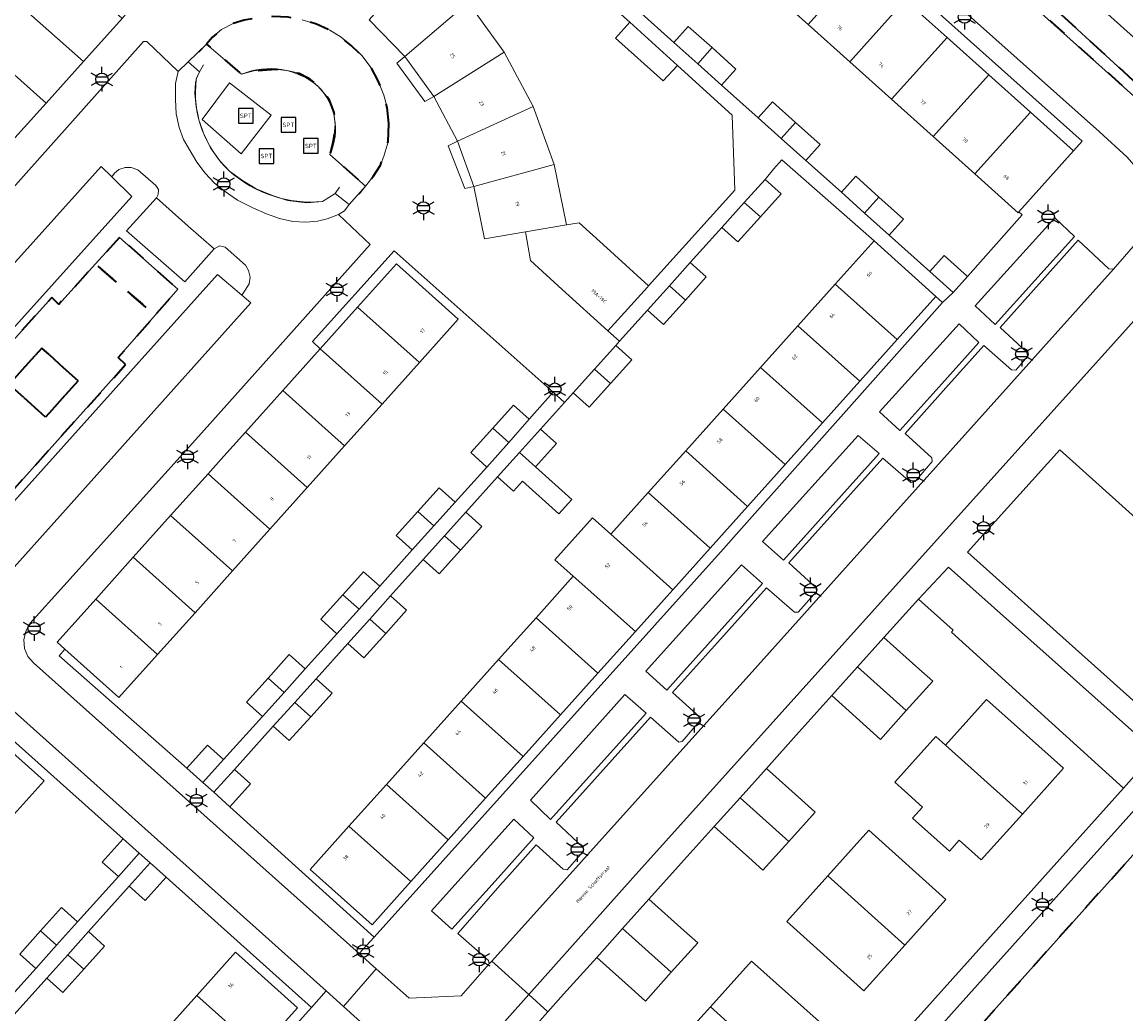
# Model space of a CAD drawing. Extents: x 105780 to 185197, y 477999 to 525027.
# Tile 100 of 562: x 106183 to 106296, y 479313 to 479414. Entities that reach past the tile are written whole.
import ezdxf
from ezdxf.enums import TextEntityAlignment as Align

# ---------------------------------------------------------------- set-up
doc = ezdxf.new("R2010")
doc.units = 0
doc.linetypes.add('XX-HIDDEN', pattern=[4, 2, -2])
for name, color, linetype, lineweight in [('B-GV-GR-HAAG_01-G', 252, 'GR-HAAG1', 13), ('B-GV-GR-MATERIAALGRENS-G', 252, 'XX-HIDDEN', 35), ('B-RO-IE-MEUBILAIR_WEGMEUBILAIR-S', 252, 'Continuous', 25), ('B-RO-IE-TERREINAFSCHEIDING_KUNSTMATIG_HEKWERK-G', 252, 'IE-TERREINAFSCHEIDING-KUNSTMATIG', 18), ('B-WE-GW-WATERGANG_SLOOT_INSTEEK-G', 252, 'Continuous', 30), ('B-XX-KG-KADASTRAAL_BEBOUWING-G', 252, 'Continuous', 20), ('B1-WE-OG-BEBOUWING-T18', 7, 'Continuous', 18), ('B1-WE-OG-TERREIN_ERF-GV', 252, 'Continuous', 18), ('B1-WE-OG-TOPOGRAFIE-T18', 10, 'Continuous', 18), ('B1-WE-VH-VERHARDING_ASFALT-GV', 252, 'Continuous', 18), ('B1-WE-VH-VERHARDING_BETONSTRAATSTEEN-GV', 252, 'Continuous', 18), ('B1-WE-VH-VERHARDING_TEGEL-GV', 252, 'Continuous', 18)]:
    doc.layers.add(name, color=color, linetype=linetype, lineweight=lineweight)
doc.styles.add('NLCS-ISO', font='NLCS-ISO.ttf')
doc.styles.add('NLCS-ISO-M200-T18', font='NLCS-ISO.ttf', dxfattribs={"height": 0.36})
doc.linetypes.add('GR-HAAG1', pattern='A,6,[176,NLCS.shx,S=0.125,R=0,X=0,Y=0],-2', length=8)
doc.linetypes.add('IE-TERREINAFSCHEIDING-KUNSTMATIG', pattern='A,4,[82,NLCS.SHX,S=0.75,R=90,X=0,Y=0],4,-2', length=10)

# ---------------------------------------------------------------- blocks, each defined once
blk = doc.blocks.new('B-SIE-WEG_LICHTMAST-SO')
at = {"ltscale": 0.1}
for p, q in [((0, 1.27), (0, 2.53)), ((-1.1, 0.63), (-2.19, 1.27)), ((1.1, 0.63), (2.19, 1.27)), ((-1.1, -0.63), (-2.19, -1.27)), ((0, -1.27), (0, -2.53)), ((1.1, -0.63), (2.19, -1.27))]:
    blk.add_line(p, q, dxfattribs=at)
at = {"flags": 128}
for points in [[(-1.16, 0.5), (1.16, 0.5)], [(-1.16, -0.5), (1.16, -0.5)]]:
    blk.add_lwpolyline(points, dxfattribs=at)
at = {"ltscale": 0.1}
blk.add_circle((0, 0), 1.27, dxfattribs=at)
at = {"style": 'NLCS-ISO'}
blk.add_attdef('TYPE', text='', height=1.8, dxfattribs=at).set_placement((0, 2.53), align=Align.BOTTOM_CENTER)
blk = doc.blocks.new('SIE-WEG_SPEELTOESTEL-SO')
at = {"flags": 128}
blk.add_lwpolyline([(-0.75, -0.75), (0.75, -0.75), (0.75, 0.75), (-0.75, 0.75)], close=True, dxfattribs=at)
at = {"style": 'NLCS-ISO'}
blk.add_text('SPT', height=0.45, dxfattribs=at).set_placement((0, 0), align=Align.MIDDLE_CENTER)

msp = doc.modelspace()

# ---------------------------------------------------------------- linework, layer by layer
at = {"layer": 'B-GV-GR-HAAG_01-G', "flags": 128}
for points in [[(106198.617, 479409.364), (106198.34, 479408.119), (106198.315, 479406.484), (106198.412, 479405.018), (106198.712, 479403.6), (106199.138, 479402.4), (106200.527, 479400.061), (106201.349, 479398.948), (106202.311, 479397.916), (106203.318, 479397.135), (106204.686, 479396.18), (106206.225, 479395.39), (106207.629, 479394.783), (106208.971, 479394.318), (106210.347, 479394.004), (106211.672, 479393.931), (106212.844, 479394.02), (106213.854, 479394.262), (106215.011, 479394.724), (106215.626, 479395.096), (106216.098, 479395.73), (106214.675, 479396.875), (106213.375, 479396.045), (106211.774, 479395.916), (106209.795, 479396.154), (106208.244, 479396.648), (106206.597, 479397.331), (106205.199, 479398.184), (106203.849, 479399.16), (106202.857, 479400.198), (106201.925, 479401.547), (106201.207, 479403.024), (106200.818, 479404.142), (106200.723, 479404.415), (106200.642, 479404.81), (106200.452, 479405.737), (106200.323, 479407.122), (106200.368, 479408.218), (106200.514, 479408.763), (106200.786, 479409.329), (106199.638, 479410.334)], [(106290.286, 479392.461), (106288.297, 479394.38), (106280.136, 479385.348), (106282.175, 479383.441)], [(106280.532, 479381.613), (106278.492, 479383.524), (106270.362, 479374.509), (106272.437, 479372.605), (106276.722, 479377.374)], [(106270.32, 479370.245), (106268.178, 479372.088), (106258.397, 479361.243), (106260.516, 479359.314)], [(106258.383, 479356.935), (106256.25, 479358.863), (106246.434, 479347.972), (106248.592, 479346.018), (106253.642, 479351.649)], [(106277.402, 479358.615), (106274.33, 479355.334), (106277.893, 479352.164), (106277.712, 479351.959), (106295.303, 479336.001), (106298.62, 479339.704)], [(106246.483, 479343.667), (106244.288, 479345.56), (106234.66, 479334.742), (106236.702, 479332.775)], [(106235.005, 479330.89), (106232.948, 479332.827), (106224.534, 479323.421), (106226.598, 479321.548), (106231.324, 479326.8)]]:
    msp.add_lwpolyline(points, close=True, dxfattribs=at)
at = {"layer": 'B-GV-GR-MATERIAALGRENS-G', "flags": 128}
for points in [[(106277.654, 479430.969), (106276.455, 479432.234), (106274.674, 479433.927), (106260.189, 479447.093), (106250.924, 479455.513), (106239.222, 479465.863), (106201.596, 479500), (106173.299, 479525.452), (106168.135, 479530.096), (106167.398, 479530.297), (106166.727, 479530.02), (106168.221, 479527.667), (106173.653, 479522.822), (106171.212, 479520.121), (106171.269, 479519.54), (106172.283, 479518.577), (106172.755, 479518.613), (106175.226, 479521.419), (106180.641, 479516.59), (106178.171, 479513.791), (106178.177, 479513.418), (106178.608, 479513.01), (106179.37, 479512.29), (106179.75, 479512.327), (106182.276, 479515.132), (106187.657, 479510.333), (106185.19, 479507.579), (106185.184, 479507.123), (106186.424, 479505.919), (106186.859, 479506.022), (106189.284, 479508.882), (106194.696, 479504.056), (106198.874, 479500.33), (106204.29, 479495.478), (106201.853, 479492.699), (106201.845, 479492.263), (106202.949, 479491.208), (106203.43, 479491.255), (106205.966, 479493.977), (106211.338, 479489.166), (106208.843, 479486.362), (106208.831, 479485.967), (106209.946, 479484.902), (106210.407, 479484.947), (106212.886, 479487.779), (106218.414, 479482.828), (106215.873, 479480.029), (106215.832, 479479.621), (106216.991, 479478.52), (106217.401, 479478.57), (106219.955, 479481.448), (106222.428, 479479.233), (106225.41, 479476.561), (106222.895, 479473.776), (106222.9, 479473.312), (106224.008, 479472.327), (106224.536, 479472.298), (106227.053, 479475.09), (106232.517, 479470.196), (106229.943, 479467.466), (106229.935, 479467.03), (106231.082, 479465.958), (106231.566, 479465.965), (106234.09, 479468.787), (106239.523, 479463.921), (106237.034, 479461.138), (106236.978, 479460.668), (106238.099, 479459.655), (106238.624, 479459.665), (106241.136, 479462.476), (106243.731, 479460.152), (106246.56, 479457.618), (106243.702, 479454.485), (106243.632, 479454.029), (106245.475, 479452.38), (106248.189, 479449.953), (106251.722, 479446.793), (106252.133, 479446.774), (106255.037, 479450.015), (106260.499, 479445.125), (106257.956, 479442.34), (106257.889, 479441.891), (106258.908, 479440.885), (106259.452, 479440.847), (106262.065, 479443.736), (106264.41, 479441.612), (106267.479, 479438.832), (106264.978, 479436.12), (106264.942, 479435.665), (106266.022, 479434.625), (106266.482, 479434.657), (106269.024, 479437.461), (106274.544, 479432.577), (106271.729, 479429.442), (106271.625, 479429.054), (106307.777, 479396.63), (106308.258, 479397.169), (106296.411, 479408.331), (106286.058, 479417.846), (106284.887, 479419.015), (106284.094, 479420.032), (106283.382, 479421.343), (106278.569, 479429.707)], [(106220.162, 479404.037), (106219.981, 479405.662), (106219.657, 479406.92), (106219.041, 479408.456), (106218.361, 479409.74), (106217.379, 479410.986), (106216.311, 479411.998), (106215.288, 479412.847), (106214.117, 479413.583), (106212.742, 479414.203), (106211.304, 479414.639), (106209.873, 479414.909), (106208.303, 479414.969), (106206.906, 479414.868), (106205.368, 479414.597), (106204.163, 479414.229), (106203.045, 479413.662), (106202.118, 479412.848), (106201.485, 479412.149), (106205.087, 479409.072), (106206.354, 479409.407), (106208.598, 479409.597), (106209.903, 479409.414), (106210.998, 479409.172), (106211.916, 479408.716), (106212.943, 479407.829), (106213.992, 479406.599), (106214.529, 479405.164), (106214.674, 479403.928), (106214.557, 479402.855), (106214.391, 479401.895), (106214.133, 479400.868), (106217.771, 479397.617), (106218.536, 479398.584), (106219.29, 479399.775), (106219.678, 479400.785), (106220.081, 479402.16)], [(106192.6, 479392.368), (106190.134, 479389.644), (106196.257, 479384.401), (106198.582, 479387.064)], [(106193.224, 479379.345), (106192.478, 479380.072), (106196.257, 479384.401), (106190.134, 479389.644), (106186.394, 479385.514), (106185.668, 479386.223), (106172.946, 479372.111), (106180.48, 479365.12)], [(106188.369, 479377.695), (106185.032, 479373.972), (106181.309, 479377.309), (106184.646, 479381.032)], [(106188.369, 479377.695), (106184.646, 479381.032), (106181.309, 479377.309), (106185.032, 479373.972)]]:
    msp.add_lwpolyline(points, close=True, dxfattribs=at)
msp.add_lwpolyline([(106319.29, 479339.471), (106319.171, 479341.862), (106323.765, 479347.002), (106320.475, 479349.952), (106320.903, 479350.472), (106317.951, 479353.139), (106311.924, 479346.483), (106302.219, 479335.735), (106297.144, 479330.115), (106264.012, 479293.073), (106230.568, 479255.785), (106219.794, 479243.526), (106219.886, 479243.144), (106227.843, 479236.09), (106259.487, 479271.564), (106303.199, 479320.451)], dxfattribs=at)
at = {"layer": 'B-RO-IE-TERREINAFSCHEIDING_KUNSTMATIG_HEKWERK-G', "flags": 128}
for points in [[(106205.087, 479409.072), (106201.485, 479412.149), (106200.718, 479411.318)], [(106201.203, 479410.038), (106200.786, 479409.329), (106200.459, 479408.557)], [(106217.13, 479396.803), (106217.771, 479397.617), (106214.133, 479400.868)], [(106213.375, 479396.045), (106214.675, 479396.875), (106215.101, 479397.508)]]:
    msp.add_lwpolyline(points, dxfattribs=at)
for points in [[(106200.459, 479408.557, 0.2410006), (106203.849, 479399.16)], [(106212.943, 479407.829, 0.2797819), (106205.087, 479409.072)], [(106214.133, 479400.868, 0.3075152), (106212.943, 479407.829)], [(106203.849, 479399.16, 0.2087713), (106213.375, 479396.045)]]:
    msp.add_lwpolyline(points, format="xyb", dxfattribs=at)
at = {"layer": 'B-WE-GW-WATERGANG_SLOOT_INSTEEK-G', "flags": 128}
for points in [[(106167.633, 479535.306), (106165.579, 479532.956), (106165.676, 479532.708), (106166.727, 479530.02), (106167.398, 479530.297), (106168.135, 479530.096), (106173.299, 479525.452), (106201.596, 479500), (106239.222, 479465.863), (106250.924, 479455.513), (106260.189, 479447.093), (106274.674, 479433.927), (106276.455, 479432.234), (106277.654, 479430.969), (106278.569, 479429.707), (106283.382, 479421.343), (106284.094, 479420.032), (106284.887, 479419.015), (106286.058, 479417.846), (106296.411, 479408.331), (106308.258, 479397.169), (106322.054, 479384.171), (106324.567, 479381.63)], [(106332.762, 479381.255), (106336.177, 479385.094), (106331.493, 479389.394), (106331.752, 479387.038), (106330.003, 479384.908), (106327.819, 479384.812), (106311.693, 479399.103), (106288.152, 479420.247), (106287.674, 479420.841), (106279.89, 479434.386), (106262.641, 479449.822), (106260.948, 479451.337), (106239.045, 479470.8), (106167.633, 479535.306)], [(106167.633, 479535.306), (106239.045, 479470.8), (106260.948, 479451.337), (106262.641, 479449.822), (106279.89, 479434.386), (106287.674, 479420.841), (106288.152, 479420.247), (106311.693, 479399.103), (106327.819, 479384.812), (106330.003, 479384.908), (106331.752, 479387.038), (106331.493, 479389.394), (106307.207, 479411.028), (106292.428, 479424.383), (106284.82, 479437.62), (106284.217, 479438.498), (106277.482, 479444.479), (106260.195, 479460.04), (106242.885, 479475.494), (106179.171, 479532.631)]]:
    msp.add_lwpolyline(points, dxfattribs=at)
at = {"layer": 'B-XX-KG-KADASTRAAL_BEBOUWING-G', "flags": 128}
for points in [[(106268.729, 479420.497), (106264.463, 479424.322), (106258.783, 479417.987), (106263.049, 479414.162)], [(106228.261, 479416.401), (106223.819, 479420.978), (106218.148, 479414.65), (106221.809, 479410.87)], [(106186.729, 479420.32), (106186.544, 479420.488), (106182.579, 479416.068), (106182.709, 479415.866), (106188.912, 479410.388), (106192.861, 479414.786)], [(106272.996, 479416.671), (106268.729, 479420.497), (106263.049, 479414.162), (106267.316, 479410.335)], [(106277.263, 479412.846), (106272.996, 479416.671), (106267.316, 479410.335), (106271.582, 479406.51)], [(106182.579, 479416.068), (106178.752, 479411.802), (106178.89, 479411.634), (106185.083, 479406.123), (106188.912, 479410.388), (106182.709, 479415.866)], [(106231.97, 479411.324), (106228.261, 479416.401), (106221.809, 479410.87), (106224.751, 479406.807)], [(106244.807, 479414.401), (106243.339, 479412.762), (106248.232, 479408.378), (106249.69, 479409.967)], [(106249.325, 479412.331), (106251.757, 479410.151), (106253.226, 479411.79), (106250.794, 479413.969)], [(106281.529, 479409.021), (106277.263, 479412.846), (106271.582, 479406.51), (106275.848, 479402.684)], [(106178.752, 479411.802), (106174.925, 479407.535), (106181.253, 479401.859), (106185.083, 479406.123), (106178.89, 479411.634)], [(106231.97, 479411.324), (106224.751, 479406.807), (106227.171, 479402.224), (106234.915, 479405.75)], [(106253.226, 479411.79), (106251.757, 479410.151), (106254.203, 479407.96), (106255.672, 479409.598)], [(106285.796, 479405.196), (106281.529, 479409.021), (106275.848, 479402.684), (106280.114, 479398.858)], [(106234.915, 479405.75), (106227.171, 479402.224), (106228.848, 479397.578), (106237.056, 479399.818)], [(106257.927, 479404.623), (106260.294, 479402.502), (106261.763, 479404.14), (106259.396, 479406.261)], [(106290.209, 479401.239), (106285.796, 479405.196), (106280.114, 479398.858), (106284.54, 479394.889), (106284.616, 479394.974)], [(106261.763, 479404.14), (106260.294, 479402.502), (106262.805, 479400.251), (106264.274, 479401.89)], [(106237.056, 479399.818), (106228.848, 479397.578), (106229.953, 479392.215), (106234.142, 479392.928), (106238.317, 479393.639)], [(106266.454, 479396.981), (106268.828, 479394.854), (106270.297, 479396.492), (106267.923, 479398.62)], [(106258.648, 479398.3), (106256.523, 479395.936), (106258.162, 479394.467), (106260.285, 479396.829)], [(106270.297, 479396.492), (106268.828, 479394.854), (106271.332, 479392.61), (106272.801, 479394.248)], [(106258.162, 479394.467), (106256.523, 479395.936), (106254.238, 479393.394), (106255.875, 479391.923)], [(106238.317, 479393.639), (106234.142, 479392.928), (106234.641, 479390), (106237.901, 479387.043), (106242.563, 479382.815), (106246.614, 479387.282), (106246.728, 479387.408), (106242.066, 479391.636), (106239.614, 479393.859)], [(106269.798, 479392.01), (106265.834, 479387.589), (106272.171, 479381.908), (106276.121, 479386.313)], [(106275.503, 479388.872), (106277.886, 479386.737), (106279.352, 479388.377), (106276.971, 479390.511)], [(106216.966, 479385.236), (106223.282, 479379.575), (106227.241, 479383.995), (106220.927, 479389.654)], [(106250.997, 479389.789), (106248.858, 479387.409), (106250.497, 479385.939), (106252.635, 479388.317)], [(106250.497, 479385.939), (106248.858, 479387.409), (106246.621, 479384.919), (106248.258, 479383.448)], [(106265.834, 479387.589), (106262.007, 479383.32), (106268.343, 479377.64), (106272.171, 479381.908)], [(106216.966, 479385.236), (106213.14, 479380.966), (106219.457, 479375.304), (106223.282, 479379.575)], [(106262.007, 479383.32), (106258.18, 479379.051), (106264.514, 479373.372), (106268.343, 479377.64)], [(106213.14, 479380.966), (106209.313, 479376.697), (106215.631, 479371.033), (106219.457, 479375.304)], [(106243.381, 479381.314), (106241.193, 479378.88), (106242.832, 479377.411), (106245.018, 479379.843)], [(106242.832, 479377.411), (106241.193, 479378.88), (106239.004, 479376.445), (106240.641, 479374.974)], [(106258.18, 479379.051), (106254.352, 479374.782), (106260.686, 479369.103), (106264.514, 479373.372)], [(106209.313, 479376.697), (106207.838, 479375.051), (106205.486, 479372.427), (106211.806, 479366.762), (106215.631, 479371.033)], [(106234.528, 479373.749), (106232.913, 479375.2), (106230.794, 479372.842), (106232.421, 479371.384)], [(106254.352, 479374.782), (106250.525, 479370.513), (106256.858, 479364.835), (106260.686, 479369.103)], [(106205.486, 479372.427), (106202.977, 479369.629), (106201.659, 479368.158), (106207.981, 479362.491), (106211.806, 479366.762)], [(106232.421, 479371.384), (106230.794, 479372.842), (106228.536, 479370.331), (106230.172, 479368.861)], [(106235.663, 479372.729), (106233.527, 479370.352), (106235.167, 479368.883), (106237.301, 479371.257)], [(106235.167, 479368.883), (106233.527, 479370.352), (106231.287, 479367.859), (106232.924, 479366.388), (106233.834, 479367.4), (106237.554, 479364.056), (106238.889, 479365.545)], [(106250.525, 479370.513), (106246.697, 479366.245), (106253.03, 479360.567), (106256.858, 479364.835)], [(106201.659, 479368.158), (106197.832, 479363.888), (106204.155, 479358.22), (106207.981, 479362.491)], [(106226.932, 479365.256), (106225.296, 479366.726), (106223.127, 479364.313), (106224.766, 479362.843)], [(106246.697, 479366.245), (106242.87, 479361.976), (106249.202, 479356.299), (106253.03, 479360.567)], [(106197.832, 479363.888), (106194.005, 479359.619), (106200.33, 479353.949), (106204.155, 479358.22)], [(106224.766, 479362.843), (106223.127, 479364.313), (106220.919, 479361.857), (106222.559, 479360.384)], [(106228.046, 479364.254), (106225.859, 479361.82), (106227.498, 479360.351), (106229.684, 479362.783)], [(106242.87, 479361.976), (106240.994, 479363.658), (106237.143, 479359.363), (106239.02, 479357.681), (106245.374, 479352.03), (106249.202, 479356.299)], [(106227.498, 479360.351), (106225.859, 479361.82), (106223.67, 479359.385), (106225.307, 479357.914)], [(106194.005, 479359.619), (106190.178, 479355.35), (106196.505, 479349.678), (106200.33, 479353.949)], [(106219.219, 479356.666), (106217.578, 479358.14), (106215.462, 479355.785), (106217.105, 479354.312)], [(106239.02, 479357.681), (106235.215, 479353.438), (106241.546, 479347.762), (106245.374, 479352.03)], [(106217.105, 479354.312), (106215.462, 479355.785), (106213.202, 479353.271), (106214.845, 479351.795)], [(106220.329, 479355.668), (106218.197, 479353.296), (106219.836, 479351.827), (106221.966, 479354.197)], [(106190.178, 479355.35), (106186.218, 479350.932), (106187.015, 479350.217), (106192.545, 479345.257), (106196.505, 479349.678)], [(106219.836, 479351.827), (106218.197, 479353.296), (106215.953, 479350.799), (106217.59, 479349.328)], [(106235.215, 479353.438), (106231.388, 479349.169), (106237.718, 479343.494), (106241.546, 479347.762)], [(106270.806, 479351.414), (106268.109, 479348.409), (106273.097, 479343.935), (106275.793, 479346.939), (106274.387, 479348.2)], [(106211.606, 479348.189), (106209.961, 479349.666), (106207.796, 479347.257), (106209.442, 479345.78)], [(106231.388, 479349.169), (106227.561, 479344.9), (106233.889, 479339.226), (106237.718, 479343.494)], [(106268.109, 479348.409), (106265.463, 479345.459), (106269.012, 479342.274), (106270.45, 479340.984), (106273.097, 479343.935)], [(106209.442, 479345.78), (106207.796, 479347.257), (106205.585, 479344.797), (106207.231, 479343.318)], [(106212.712, 479347.194), (106210.531, 479344.768), (106212.17, 479343.298), (106214.349, 479345.723)], [(106212.17, 479343.298), (106210.531, 479344.768), (106208.336, 479342.325), (106209.973, 479340.854)], [(106227.561, 479344.9), (106223.733, 479340.631), (106230.061, 479334.957), (106233.889, 479339.226)], [(106277.096, 479340.396), (106284.968, 479333.332), (106289.18, 479338.02), (106281.29, 479345.07)], [(106179.421, 479341.604), (106178.561, 479342.369), (106174.616, 479337.969), (106180.92, 479332.317), (106184.885, 479336.741)], [(106277.096, 479340.396), (106276.133, 479341.26), (106271.937, 479336.584), (106272.9, 479335.72), (106274.758, 479334.049), (106273.744, 479332.922), (106277.503, 479329.541), (106278.516, 479330.668), (106280.76, 479328.649), (106284.968, 479333.332)], [(106203.245, 479338.904), (106201.61, 479340.374), (106199.505, 479338.033), (106201.14, 479336.563)], [(106223.733, 479340.631), (106219.906, 479336.362), (106226.233, 479330.689), (106230.061, 479334.957)], [(106204.36, 479337.902), (106202.255, 479335.561), (106203.891, 479334.09), (106205.996, 479336.431)], [(106258.785, 479338.016), (106256.088, 479335.011), (106261.076, 479330.537), (106263.772, 479333.541), (106262.364, 479334.805)], [(106219.906, 479336.362), (106216.079, 479332.093), (106222.405, 479326.421), (106226.233, 479330.689)], [(106256.088, 479335.011), (106253.442, 479332.062), (106256.984, 479328.884), (106258.429, 479327.587), (106261.076, 479330.537)], [(106216.079, 479332.093), (106212.118, 479327.676), (106218.442, 479322.002), (106222.405, 479326.421)], [(106192.98, 479330.799), (106190.844, 479328.414), (106192.482, 479326.947), (106194.618, 479329.332)], [(106265.071, 479326.996), (106272.943, 479319.923), (106277.15, 479324.6), (106269.27, 479331.67)], [(106197.375, 479326.863), (106195.736, 479328.331), (106193.6, 479325.946), (106195.239, 479324.478)], [(106265.071, 479326.996), (106260.87, 479322.32), (106268.739, 479315.25), (106272.943, 479319.923)], [(106246.763, 479324.619), (106244.067, 479321.614), (106249.056, 479317.14), (106251.751, 479320.145), (106250.327, 479321.423)], [(106188.315, 479322.298), (106186.677, 479323.766), (106184.528, 479321.369), (106186.166, 479319.9)], [(106244.067, 479321.614), (106241.421, 479318.664), (106244.967, 479315.484), (106246.409, 479314.19), (106249.056, 479317.14)], [(106186.166, 479319.9), (106184.528, 479321.369), (106182.41, 479319.005), (106184.048, 479317.537)], [(106189.433, 479321.296), (106187.309, 479318.926), (106188.947, 479317.456), (106191.072, 479319.827)], [(106188.947, 479317.456), (106187.309, 479318.926), (106185.166, 479316.535), (106186.805, 479315.066)], [(106200.526, 479314.768), (106206.866, 479309.083), (106210.824, 479313.494), (106204.485, 479319.183)], [(106253.048, 479313.598), (106260.913, 479306.525), (106265.123, 479311.23), (106257.25, 479318.27)], [(106200.526, 479314.768), (106196.701, 479310.503), (106203.039, 479304.819), (106206.866, 479309.083)], [(106253.048, 479313.598), (106248.84, 479308.92), (106256.72, 479301.839), (106260.913, 479306.525)]]:
    msp.add_lwpolyline(points, close=True, dxfattribs=at)
at = {"layer": 'B1-WE-OG-TERREIN_ERF-GV', "flags": 128}
for points in [[(106228.261, 479416.401), (106231.97, 479411.324), (106234.915, 479405.75), (106237.056, 479399.818), (106238.317, 479393.639), (106239.614, 479393.859), (106242.066, 479391.636), (106246.728, 479387.408), (106255.564, 479397.185), (106255.269, 479404.878), (106249.69, 479409.967), (106248.232, 479408.378), (106243.339, 479412.762), (106244.807, 479414.401), (106237.861, 479420.625)], [(106245.676, 479415.601), (106249.325, 479412.331), (106250.794, 479413.969), (106253.226, 479411.79), (106255.672, 479409.598), (106254.203, 479407.96), (106257.927, 479404.623), (106259.396, 479406.261), (106261.763, 479404.14), (106264.274, 479401.89), (106262.805, 479400.251), (106266.454, 479396.981), (106267.923, 479398.62), (106270.297, 479396.492), (106272.801, 479394.248), (106271.332, 479392.61), (106275.503, 479388.872), (106276.971, 479390.511), (106279.352, 479388.377), (106284.95, 479394.674), (106284.616, 479394.974), (106284.54, 479394.889), (106280.114, 479398.858), (106275.848, 479402.684), (106271.582, 479406.51), (106267.316, 479410.335), (106263.049, 479414.162), (106258.783, 479417.987)], [(106221.321, 479253.397), (106295.303, 479336.001), (106277.712, 479351.959), (106277.893, 479352.164), (106274.33, 479355.334), (106270.806, 479351.414), (106274.387, 479348.2), (106275.793, 479346.939), (106273.097, 479343.935), (106270.45, 479340.984), (106269.012, 479342.274), (106265.463, 479345.459), (106262.099, 479341.709), (106258.785, 479338.016), (106262.364, 479334.805), (106263.772, 479333.541), (106261.076, 479330.537), (106258.429, 479327.587), (106256.984, 479328.884), (106253.442, 479332.062), (106250.077, 479328.312), (106246.763, 479324.619), (106250.327, 479321.423), (106251.751, 479320.145), (106249.056, 479317.14), (106246.409, 479314.19), (106244.967, 479315.484), (106241.421, 479318.664), (106238.034, 479314.889), (106236.431, 479313.103), (106234.742, 479311.221)], [(106176.902, 479312.858), (106179.077, 479315.285), (106180.715, 479313.817), (106184.048, 479317.537), (106182.41, 479319.005), (106184.528, 479321.369), (106186.677, 479323.766), (106188.315, 479322.298), (106192.482, 479326.947), (106190.844, 479328.414), (106192.98, 479330.799), (106180.035, 479342.334), (106179.421, 479341.604), (106184.885, 479336.741), (106180.92, 479332.317), (106177.099, 479328.055), (106173.279, 479323.793), (106169.459, 479319.531), (106165.639, 479315.27), (106161.819, 479311.008)], [(106174.027, 479270.954), (106212.227, 479313.548), (106197.375, 479326.863), (106195.239, 479324.478), (106193.6, 479325.946), (106189.433, 479321.296), (106191.072, 479319.827), (106188.947, 479317.456), (106186.805, 479315.066), (106185.166, 479316.535), (106181.832, 479312.815)], [(106196.701, 479310.503), (106200.526, 479314.768), (106204.485, 479319.183), (106210.824, 479313.494), (106206.866, 479309.083)]]:
    msp.add_lwpolyline(points, dxfattribs=at)
for points in [[(106221.809, 479410.87), (106220.963, 479410.209), (106223.827, 479406.286), (106224.751, 479406.807)], [(106227.171, 479402.224), (106226.209, 479401.738), (106227.934, 479397.375), (106228.848, 479397.578)], [(106258.18, 479379.051), (106262.007, 479383.32), (106265.834, 479387.589), (106269.798, 479392.01), (106260.359, 479400.297), (106259.502, 479399.352), (106258.648, 479398.3), (106260.285, 479396.829), (106258.162, 479394.467), (106255.875, 479391.923), (106254.238, 479393.394), (106250.997, 479389.789), (106252.635, 479388.317), (106250.497, 479385.939), (106248.258, 479383.448), (106246.621, 479384.919), (106243.757, 479381.732), (106243.381, 479381.314), (106245.018, 479379.843), (106242.832, 479377.411), (106240.641, 479374.974), (106239.004, 479376.445), (106238.133, 479375.476), (106235.663, 479372.729), (106237.301, 479371.257), (106235.167, 479368.883), (106238.889, 479365.545), (106237.554, 479364.056), (106233.834, 479367.4), (106232.924, 479366.388), (106231.287, 479367.859), (106228.046, 479364.254), (106229.684, 479362.783), (106227.498, 479360.351), (106225.307, 479357.914), (106223.67, 479359.385), (106220.329, 479355.668), (106221.966, 479354.197), (106219.836, 479351.827), (106217.59, 479349.328), (106215.953, 479350.799), (106212.712, 479347.194), (106214.349, 479345.723), (106212.17, 479343.298), (106209.973, 479340.854), (106208.336, 479342.325), (106204.36, 479337.902), (106205.996, 479336.431), (106203.891, 479334.09), (106218.638, 479320.736), (106254.399, 479360.492), (106255.432, 479361.656), (106276.782, 479385.717), (106276.121, 479386.313), (106272.171, 479381.908), (106268.343, 479377.64), (106264.514, 479373.372), (106260.686, 479369.103), (106256.858, 479364.835), (106253.03, 479360.567), (106249.202, 479356.299), (106245.374, 479352.03), (106241.546, 479347.762), (106237.718, 479343.494), (106233.889, 479339.226), (106230.061, 479334.957), (106226.233, 479330.689), (106222.405, 479326.421), (106218.442, 479322.002), (106212.118, 479327.676), (106216.079, 479332.093), (106219.906, 479336.362), (106223.733, 479340.631), (106227.561, 479344.9), (106231.388, 479349.169), (106235.215, 479353.438), (106239.02, 479357.681), (106237.143, 479359.363), (106240.994, 479363.658), (106242.87, 479361.976), (106246.697, 479366.245), (106250.525, 479370.513), (106254.352, 479374.782)], [(106230.172, 479368.861), (106228.536, 479370.331), (106230.794, 479372.842), (106232.913, 479375.2), (106234.528, 479373.749), (106236.965, 479376.517), (106220.708, 479391.007), (106212.359, 479381.72), (106213.14, 479380.966), (106216.966, 479385.236), (106220.927, 479389.654), (106227.241, 479383.995), (106223.282, 479379.575), (106219.457, 479375.304), (106215.631, 479371.033), (106211.806, 479366.762), (106207.981, 479362.491), (106204.155, 479358.22), (106200.33, 479353.949), (106196.505, 479349.678), (106192.545, 479345.257), (106187.015, 479350.217), (106186.425, 479349.539), (106199.505, 479338.033), (106201.61, 479340.374), (106203.245, 479338.904), (106207.231, 479343.318), (106205.585, 479344.797), (106207.796, 479347.257), (106209.961, 479349.666), (106211.606, 479348.189), (106214.845, 479351.795), (106213.202, 479353.271), (106215.462, 479355.785), (106217.578, 479358.14), (106219.219, 479356.666), (106222.559, 479360.384), (106220.919, 479361.857), (106223.127, 479364.313), (106225.296, 479366.726), (106226.932, 479365.256)], [(106274.758, 479334.049), (106272.9, 479335.72), (106271.937, 479336.584), (106276.133, 479341.26), (106277.096, 479340.396), (106281.29, 479345.07), (106289.18, 479338.02), (106284.968, 479333.332), (106280.76, 479328.649), (106278.516, 479330.668), (106277.503, 479329.541), (106273.744, 479332.922)], [(106265.071, 479326.996), (106269.27, 479331.67), (106277.15, 479324.6), (106272.943, 479319.923), (106268.739, 479315.25), (106260.87, 479322.32)], [(106253.048, 479313.598), (106257.25, 479318.27), (106265.123, 479311.23), (106260.913, 479306.525), (106256.72, 479301.839), (106248.84, 479308.92)]]:
    msp.add_lwpolyline(points, close=True, dxfattribs=at)
at = {"layer": 'B1-WE-VH-VERHARDING_ASFALT-GV', "flags": 128}
for points in [[(106271.625, 479429.054), (106251.722, 479446.793), (106248.249, 479442.962), (106292.865, 479403.186), (106295.694, 479400.588), (106296.368, 479399.795), (106296.898, 479398.96), (106297.3, 479397.925), (106297.593, 479396.89), (106297.665, 479395.589), (106297.574, 479394.567), (106297.346, 479393.425), (106296.9, 479392.409), (106296.294, 479391.418), (106294.276, 479389.116), (106257.912, 479348.546), (106230.684, 479318.285), (106234.489, 479314.854), (106245.109, 479326.796), (106295.824, 479383.228), (106307.777, 479396.63)], [(106193.863, 479396.538), (106191.816, 479398.56), (106190.736, 479399.626), (106158.928, 479364.264), (106162.19, 479361.327)], [(106206.041, 479385.662), (106205.101, 479386.462), (106202.611, 479388.581), (106171.151, 479353.489), (106174.484, 479350.462)], [(106228.046, 479364.254), (106231.287, 479367.859), (106233.527, 479370.352), (106235.663, 479372.729), (106238.133, 479375.476), (106236.965, 479376.517), (106234.528, 479373.749), (106232.421, 479371.384), (106230.172, 479368.861), (106226.932, 479365.256), (106224.766, 479362.843), (106222.559, 479360.384), (106219.219, 479356.666), (106217.105, 479354.312), (106214.845, 479351.795), (106211.606, 479348.189), (106209.442, 479345.78), (106207.231, 479343.318), (106203.245, 479338.904), (106201.14, 479336.563), (106202.255, 479335.561), (106204.36, 479337.902), (106208.336, 479342.325), (106210.531, 479344.768), (106212.712, 479347.194), (106215.953, 479350.799), (106218.197, 479353.296), (106220.329, 479355.668), (106223.67, 479359.385), (106225.859, 479361.82)]]:
    msp.add_lwpolyline(points, close=True, dxfattribs=at)
for points in [[(106272.996, 479416.671), (106277.263, 479412.846), (106281.529, 479409.021), (106285.796, 479405.196), (106290.209, 479401.239), (106291.075, 479402.209), (106243.796, 479444.495)], [(106237.861, 479420.625), (106244.807, 479414.401), (106249.69, 479409.967), (106255.269, 479404.878), (106255.564, 479397.185), (106246.728, 479387.408), (106246.614, 479387.282), (106242.563, 479382.815), (106243.757, 479381.732), (106246.621, 479384.919), (106248.858, 479387.409), (106250.997, 479389.789), (106254.238, 479393.394), (106256.523, 479395.936), (106258.648, 479398.3), (106259.502, 479399.352), (106260.359, 479400.297), (106269.798, 479392.01), (106276.121, 479386.313), (106276.782, 479385.717), (106277.886, 479386.737), (106275.503, 479388.872), (106271.332, 479392.61), (106268.828, 479394.854), (106266.454, 479396.981), (106262.805, 479400.251), (106260.294, 479402.502), (106257.927, 479404.623), (106254.203, 479407.96), (106251.757, 479410.151), (106249.325, 479412.331), (106245.676, 479415.601)], [(106181.518, 479344.096), (106213.729, 479315.229), (106215.509, 479313.634), (106218.858, 479317.49), (106217.118, 479319.045), (106183.818, 479348.804), (106183.224, 479349.477), (106182.884, 479350.281), (106182.82, 479351.18), (106183.021, 479352.074), (106183.459, 479352.862), (106200.678, 479371.976), (106218.229, 479391.641), (106215.011, 479394.724), (106213.854, 479394.262), (106212.844, 479394.02), (106211.672, 479393.931), (106210.347, 479394.004), (106208.971, 479394.318), (106207.629, 479394.783), (106206.225, 479395.39), (106204.686, 479396.18), (106203.318, 479397.135), (106202.311, 479397.916), (106201.349, 479398.948), (106200.527, 479400.061), (106199.138, 479402.4), (106198.712, 479403.6), (106198.412, 479405.018), (106198.315, 479406.484), (106198.34, 479408.119), (106198.617, 479409.364), (106195.391, 479412.417), (106195.056, 479412.425), (106161.266, 479374.525)], [(106158.928, 479364.264), (106190.736, 479399.626), (106191.816, 479398.56), (106192.084, 479398.949), (106192.543, 479399.306), (106193.193, 479399.505), (106193.792, 479399.511), (106194.481, 479399.3), (106196.323, 479397.682), (106196.578, 479397.273), (106196.556, 479396.769), (106196.383, 479396.409), (106199.64, 479393.527), (106202.286, 479391.186), (106202.84, 479391.504), (106203.405, 479391.359), (106205.475, 479389.517), (106205.809, 479388.987), (106205.962, 479388.303), (106205.878, 479387.617), (106205.468, 479386.949), (106205.101, 479386.462), (106206.041, 479385.662), (106174.484, 479350.462)], [(106303.895, 479342.095), (106278.293, 479313.525), (106262.933, 479296.306)], [(106264.012, 479293.073), (106297.144, 479330.115)], [(106181.832, 479312.815), (106185.166, 479316.535), (106187.309, 479318.926), (106189.433, 479321.296), (106193.6, 479325.946), (106195.736, 479328.331), (106194.618, 479329.332), (106192.482, 479326.947), (106188.315, 479322.298), (106186.166, 479319.9), (106184.048, 479317.537), (106180.715, 479313.817), (106178.539, 479311.39)]]:
    msp.add_lwpolyline(points, dxfattribs=at)
at = {"layer": 'B1-WE-VH-VERHARDING_BETONSTRAATSTEEN-GV', "flags": 128}
for points in [[(106178.216, 479429.211), (106187.312, 479420.999), (106193.457, 479415.45), (106192.861, 479414.786), (106188.912, 479410.388), (106185.083, 479406.123), (106181.253, 479401.859)], [(106161.266, 479374.525), (106195.056, 479412.425), (106195.391, 479412.417), (106198.617, 479409.364), (106199.638, 479410.334), (106201.485, 479412.149), (106202.118, 479412.848), (106203.045, 479413.662), (106204.163, 479414.229), (106205.368, 479414.597)], [(106211.304, 479414.639), (106212.742, 479414.203), (106214.117, 479413.583), (106215.288, 479412.847), (106216.311, 479411.998), (106217.379, 479410.986), (106218.361, 479409.74), (106219.041, 479408.456), (106219.657, 479406.92), (106219.981, 479405.662), (106220.162, 479404.037), (106220.081, 479402.16), (106219.678, 479400.785), (106219.29, 479399.775), (106218.536, 479398.584), (106217.771, 479397.617), (106216.098, 479395.73), (106215.626, 479395.096), (106215.011, 479394.724), (106218.229, 479391.641), (106200.678, 479371.976), (106183.459, 479352.862), (106183.021, 479352.074), (106182.82, 479351.18), (106182.884, 479350.281), (106183.224, 479349.477), (106183.818, 479348.804), (106217.118, 479319.045), (106218.638, 479320.736), (106203.891, 479334.09), (106202.255, 479335.561), (106201.14, 479336.563), (106199.505, 479338.033), (106186.425, 479349.539), (106187.015, 479350.217), (106186.218, 479350.932), (106190.178, 479355.35), (106194.005, 479359.619), (106197.832, 479363.888), (106201.659, 479368.158), (106202.977, 479369.629), (106205.486, 479372.427), (106207.838, 479375.051), (106209.313, 479376.697), (106213.14, 479380.966), (106212.359, 479381.72), (106220.708, 479391.007), (106236.965, 479376.517), (106238.133, 479375.476), (106239.004, 479376.445), (106241.193, 479378.88), (106243.381, 479381.314), (106243.757, 479381.732), (106242.563, 479382.815), (106237.901, 479387.043), (106234.641, 479390), (106234.142, 479392.928), (106229.953, 479392.215), (106228.848, 479397.578), (106227.934, 479397.375), (106226.209, 479401.738), (106227.171, 479402.224), (106224.751, 479406.807), (106223.827, 479406.286), (106220.963, 479410.209), (106221.809, 479410.87), (106218.148, 479414.65)], [(106171.151, 479353.489), (106202.611, 479388.581), (106205.101, 479386.462), (106205.468, 479386.949), (106205.878, 479387.617), (106205.962, 479388.303), (106205.809, 479388.987), (106205.475, 479389.517), (106203.405, 479391.359), (106202.84, 479391.504), (106202.286, 479391.186), (106199.271, 479387.807), (106193.334, 479393.036), (106196.383, 479396.409), (106196.556, 479396.769), (106196.578, 479397.273), (106196.323, 479397.682), (106194.481, 479399.3), (106193.792, 479399.511), (106193.193, 479399.505), (106192.543, 479399.306), (106192.084, 479398.949), (106191.816, 479398.56), (106193.863, 479396.538), (106162.19, 479361.327)]]:
    msp.add_lwpolyline(points, dxfattribs=at)
for points in [[(106201.485, 479412.149), (106199.638, 479410.334), (106200.786, 479409.329), (106200.514, 479408.763), (106200.368, 479408.218), (106200.323, 479407.122), (106200.452, 479405.737), (106200.642, 479404.81), (106200.723, 479404.415), (106200.818, 479404.142), (106201.207, 479403.024), (106201.925, 479401.547), (106202.857, 479400.198), (106203.849, 479399.16), (106205.199, 479398.184), (106206.597, 479397.331), (106208.244, 479396.648), (106209.795, 479396.154), (106211.774, 479395.916), (106213.375, 479396.045), (106214.675, 479396.875), (106216.098, 479395.73), (106217.771, 479397.617), (106214.133, 479400.868), (106214.391, 479401.895), (106214.557, 479402.855), (106214.674, 479403.928), (106214.529, 479405.164), (106213.992, 479406.599), (106212.943, 479407.829), (106211.916, 479408.716), (106210.998, 479409.172), (106209.903, 479409.414), (106208.598, 479409.597), (106206.354, 479409.407), (106205.087, 479409.072)], [(106201.049, 479404.45), (106203.861, 479408.19), (106208.117, 479404.867), (106205.038, 479400.923)], [(106196.383, 479396.409), (106193.334, 479393.036), (106199.271, 479387.807), (106202.286, 479391.186), (106199.64, 479393.527)], [(106198.582, 479387.064), (106196.257, 479384.401), (106192.478, 479380.072), (106193.224, 479379.345), (106180.48, 479365.12), (106178.918, 479363.376), (106178.165, 479364.073), (106172.021, 479357.293), (106165.993, 479362.76), (106172.072, 479369.504), (106171.283, 479370.266), (106172.946, 479372.111), (106185.668, 479386.223), (106186.394, 479385.514), (106190.134, 479389.644), (106192.6, 479392.368)], [(106257.912, 479348.546), (106294.276, 479389.116), (106293.829, 479389.162), (106290.685, 479392.075), (106282.692, 479383.145), (106285.441, 479380.61), (106285.5, 479380.183), (106284.303, 479378.782), (106283.858, 479378.81), (106281.029, 479381.288), (106277.143, 479376.953), (106272.979, 479372.306), (106275.717, 479369.818), (106275.755, 479369.409), (106273.997, 479367.376), (106273.574, 479367.278), (106270.701, 479369.77), (106261.092, 479359.067), (106263.868, 479356.507), (106263.904, 479356.117), (106262.026, 479354.005), (106261.641, 479354.018), (106258.785, 479356.498), (106254.071, 479351.237), (106249.176, 479345.773), (106251.94, 479343.297), (106251.97, 479342.877), (106250.15, 479340.77), (106249.811, 479340.709), (106246.929, 479343.263), (106237.288, 479332.492), (106240.038, 479329.922), (106240.064, 479329.541), (106238.392, 479327.635), (106237.974, 479327.694), (106235.229, 479330.191), (106232.213, 479326.822), (106231.79, 479326.338), (106227.228, 479321.115), (106230.359, 479318.338), (106230.426, 479317.995), (106230.684, 479318.285)], [(106288.793, 479370.615), (106279.354, 479360.145), (106297.232, 479344.148), (106300.305, 479347.681), (106300.674, 479347.735), (106301.717, 479346.78), (106302.192, 479347.297), (106304.075, 479349.346), (106304.485, 479349.792), (106303.469, 479350.671), (106303.462, 479351.162), (106306.61, 479354.632)], [(106234.489, 479314.854), (106230.684, 479318.285), (106230.426, 479317.995), (106227.557, 479314.743), (106222.241, 479314.473), (106218.858, 479317.49), (106215.509, 479313.634), (106218.648, 479310.814), (106218.952, 479305.236), (106216.38, 479302.26), (106216.28, 479302.144), (106220.062, 479298.646)]]:
    msp.add_lwpolyline(points, close=True, dxfattribs=at)
at = {"layer": 'B1-WE-VH-VERHARDING_TEGEL-GV', "flags": 128}
for points in [[(106243.796, 479444.495), (106291.075, 479402.209), (106290.209, 479401.239), (106284.616, 479394.974), (106284.95, 479394.674), (106279.352, 479388.377), (106277.886, 479386.737), (106276.782, 479385.717), (106255.432, 479361.656), (106254.399, 479360.492), (106218.638, 479320.736), (106217.118, 479319.045), (106218.858, 479317.49), (106222.241, 479314.473), (106227.557, 479314.743), (106230.426, 479317.995), (106230.359, 479318.338), (106227.228, 479321.115), (106231.79, 479326.338), (106232.213, 479326.822), (106235.229, 479330.191), (106237.974, 479327.694), (106238.392, 479327.635), (106240.064, 479329.541), (106240.038, 479329.922), (106237.288, 479332.492), (106246.929, 479343.263), (106249.811, 479340.709), (106250.15, 479340.77), (106251.97, 479342.877), (106251.94, 479343.297), (106249.176, 479345.773), (106254.071, 479351.237), (106258.785, 479356.498), (106261.641, 479354.018), (106262.026, 479354.005), (106263.904, 479356.117), (106263.868, 479356.507), (106261.092, 479359.067), (106270.701, 479369.77), (106273.574, 479367.278), (106273.997, 479367.376), (106275.755, 479369.409), (106275.717, 479369.818), (106272.979, 479372.306), (106277.143, 479376.953), (106281.029, 479381.288), (106283.858, 479378.81), (106284.303, 479378.782), (106285.5, 479380.183), (106285.441, 479380.61), (106282.692, 479383.145), (106290.685, 479392.075), (106293.829, 479389.162), (106294.276, 479389.116), (106296.294, 479391.418)], [(106295.694, 479400.588), (106292.865, 479403.186), (106248.249, 479442.962)], [(106295.824, 479383.228), (106245.109, 479326.796), (106234.489, 479314.854), (106236.431, 479313.103), (106238.034, 479314.889), (106241.421, 479318.664), (106244.067, 479321.614), (106246.763, 479324.619), (106250.077, 479328.312), (106253.442, 479332.062), (106256.088, 479335.011), (106258.785, 479338.016), (106262.099, 479341.709), (106265.463, 479345.459), (106268.109, 479348.409), (106270.806, 479351.414), (106274.33, 479355.334), (106277.402, 479358.615), (106298.62, 479339.704)], [(106297.232, 479344.148), (106279.354, 479360.145), (106288.793, 479370.615), (106306.61, 479354.632)], [(106218.648, 479310.814), (106215.509, 479313.634), (106213.729, 479315.229), (106212.227, 479313.548), (106174.027, 479270.954)], [(106234.742, 479311.221), (106236.431, 479313.103), (106234.489, 479314.854), (106220.062, 479298.646)]]:
    msp.add_lwpolyline(points, dxfattribs=at)
for points in [[(106201.049, 479404.45), (106205.038, 479400.923), (106208.117, 479404.867), (106203.861, 479408.19)], [(106290.286, 479392.461), (106282.175, 479383.441), (106280.136, 479385.348), (106288.297, 479394.38)], [(106280.532, 479381.613), (106276.722, 479377.374), (106272.437, 479372.605), (106270.362, 479374.509), (106278.492, 479383.524)], [(106270.32, 479370.245), (106260.516, 479359.314), (106258.397, 479361.243), (106268.178, 479372.088)], [(106258.383, 479356.935), (106253.642, 479351.649), (106248.592, 479346.018), (106246.434, 479347.972), (106256.25, 479358.863)], [(106303.735, 479345.714), (106299.992, 479341.445), (106298.62, 479339.704), (106295.303, 479336.001), (106221.321, 479253.397), (106201.134, 479230.988), (106198.419, 479227.974), (106198.854, 479228.002), (106199.958, 479228.184), (106201.03, 479228.5), (106201.988, 479228.983), (106202.696, 479229.512), (106203.358, 479230.114), (106205.272, 479232.161), (106213.936, 479241.871), (106262.933, 479296.306), (106278.293, 479313.525), (106303.895, 479342.095), (106304.37, 479342.906), (106304.465, 479343.781), (106304.369, 479344.598), (106304.119, 479345.273)], [(106246.483, 479343.667), (106236.702, 479332.775), (106234.66, 479334.742), (106244.288, 479345.56)], [(106181.518, 479344.096), (106180.035, 479342.334), (106192.98, 479330.799), (106194.618, 479329.332), (106195.736, 479328.331), (106197.375, 479326.863), (106212.227, 479313.548), (106213.729, 479315.229)], [(106235.005, 479330.89), (106231.324, 479326.8), (106226.598, 479321.548), (106224.534, 479323.421), (106232.948, 479332.827)]]:
    msp.add_lwpolyline(points, close=True, dxfattribs=at)

# ---------------------------------------------------------------- block references
at = {"layer": 'B-RO-IE-MEUBILAIR_WEGMEUBILAIR-S', "xscale": 0.5, "yscale": 0.5, "zscale": 0.5}
for p in [(106279.049, 479414.926), (106190.801, 479408.552), (106203.269, 479397.834), (106223.691, 479395.383), (106287.606, 479394.48), (106214.832, 479387.021), (106284.913, 479380.428), (106237.135, 479376.839), (106199.549, 479369.918), (106273.814, 479368.043), (106281.006, 479362.637), (106263.294, 479356.292), (106183.86, 479352.325), (106251.39, 479342.937), (106200.471, 479334.735), (106239.434, 479329.714), (106287.023, 479324.072), (106217.537, 479319.321), (106229.392, 479318.431)]:
    msp.add_blockref('B-SIE-WEG_LICHTMAST-SO', p, dxfattribs=at)
at = {"layer": 'B-RO-IE-MEUBILAIR_WEGMEUBILAIR-S'}
for p in [(106205.524, 479404.814), (106209.883, 479403.88), (106212.182, 479401.724), (106207.635, 479400.698)]:
    msp.add_blockref('SIE-WEG_SPEELTOESTEL-SO', p, dxfattribs=at)

# ---------------------------------------------------------------- texts
at = {"layer": 'B1-WE-OG-BEBOUWING-T18', "style": 'NLCS-ISO-M200-T18'}
for s, rotation, p in [('76', 318.1, (106266.293, 479413.804)), ('25', 305.9, (106226.686, 479410.955)), ('74', 318.1, (106270.532, 479410.003)), ('23', 297.8, (106229.659, 479406.078)), ('72', 318.1, (106274.798, 479406.177)), ('70', 318.1, (106279.109, 479402.311)), ('21', 289.8, (106231.878, 479400.965)), ('68', 318.1, (106283.33, 479398.525)), ('19', 281.6, (106233.299, 479395.798)), ('66', 48.1, (106269.304, 479388.614)), ('19A-19C', 317.8, (106241.641, 479386.351)), ('64', 48.1, (106265.501, 479384.371)), ('17', 48.2, (106223.615, 479382.794)), ('62', 48.1, (106261.673, 479380.103)), ('15', 48.2, (106219.79, 479378.524)), ('60', 48.1, (106257.806, 479375.789)), ('13', 48.2, (106215.964, 479374.253)), ('58', 48.1, (106254.018, 479371.565)), ('11', 48.2, (106212.014, 479369.842)), ('56', 48.1, (106250.167, 479367.269)), ('9', 48.2, (106208.203, 479365.587)), ('54', 48.1, (106246.363, 479363.027)), ('7', 48.2, (106204.378, 479361.316)), ('52', 48.1, (106242.537, 479358.758)), ('5', 48.2, (106200.553, 479357.045)), ('50', 48.1, (106238.669, 479354.445)), ('3', 48.2, (106196.728, 479352.774)), ('48', 48.1, (106234.882, 479350.22)), ('1', 48.2, (106192.777, 479348.363)), ('46', 48.1, (106231.03, 479345.925)), ('44', 48.1, (106227.227, 479341.682)), ('42', 48.1, (106223.399, 479337.414)), ('31', 48.1, (106285.296, 479336.54)), ('40', 48.1, (106219.532, 479333.1)), ('29', 48.1, (106281.353, 479332.153)), ('38', 48.1, (106215.744, 479328.876)), ('27', 48.1, (106273.398, 479323.27)), ('25', 48.1, (106269.329, 479318.746)), ('36', 48.1, (106203.996, 479315.791))]:
    msp.add_text(s, height=0.36, rotation=rotation, dxfattribs=at).set_placement(p, align=Align.MIDDLE)
at = {"layer": 'B1-WE-OG-TOPOGRAFIE-T18', "style": 'NLCS-ISO-M200-T18'}
msp.add_text('Hannie Schaftstraat', height=0.36, rotation=48, dxfattribs=at).set_placement((106241.039, 479326.159), align=Align.MIDDLE)

doc.saveas('drawing.dxf')
